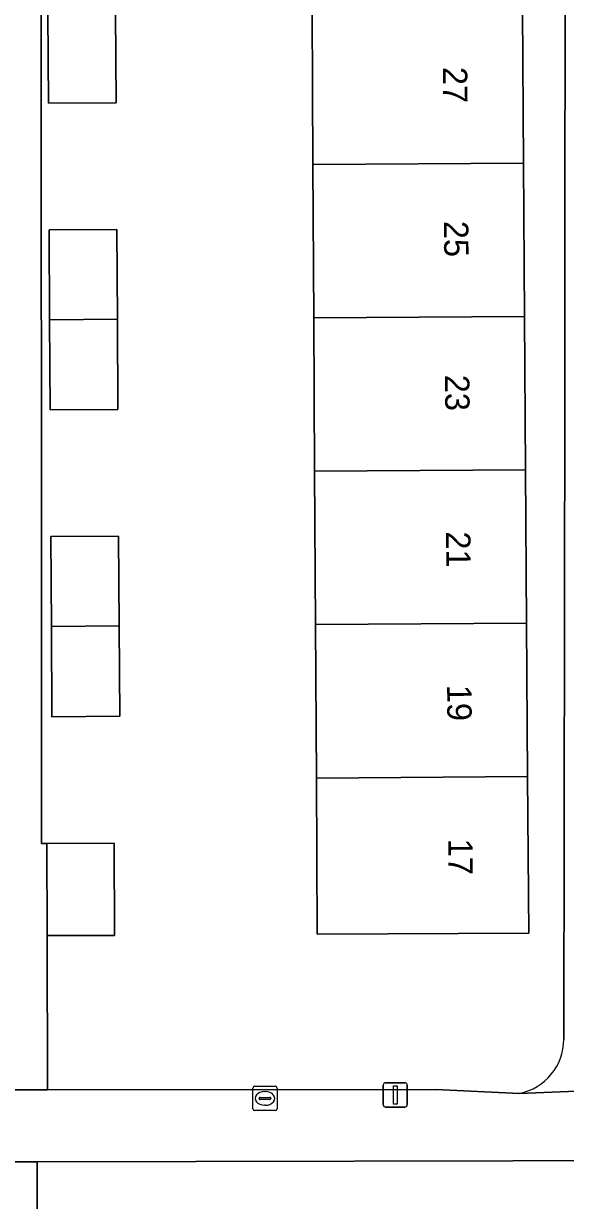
# Model space of a CAD drawing. Extents: x 160732 to 162107, y 387428 to 388479.
# Drawn here: x 161337.54 to 161359.78, y 388133.78 to 388182.13 of the extents above; entities that cross this region are included whole.
import ezdxf

# ---------------------------------------------------------------- set-up
doc = ezdxf.new("R2010")
doc.units = 0
for name, color, linetype in [('IMGEO_Erf', 7, 'Continuous'), ('IMGEO_Kolk', 7, 'Continuous'), ('IMGEO_Lichtmast', 7, 'Continuous'), ('IMGEO_Pand', 7, 'Continuous'), ('IMGEO_Pand_nummerreeks', 7, 'Continuous'), ('IMGEO_Voetpad_open', 7, 'Continuous')]:
    doc.layers.add(name, color=color, linetype=linetype)

msp = doc.modelspace()

# ---------------------------------------------------------------- linework, layer by layer
at = {"layer": 'IMGEO_Erf'}
for points in [[(161357.785, 388215.416), (161338.358, 388215.311), (161338.358, 388211.466), (161341.138, 388211.483), (161341.16, 388207.79), (161341.183, 388204.079), (161338.402, 388204.062), (161338.442, 388198.864), (161341.222, 388198.881), (161341.244, 388195.188), (161341.267, 388191.477), (161338.486, 388191.46), (161338.262, 388191.46), (161338.275, 388148.455), (161338.492, 388148.455), (161341.253, 388148.463), (161341.265, 388144.674), (161338.504, 388144.666), (161338.524, 388138.331), (161354.467, 388138.336), (161357.892, 388138.184)], [(161359.718, 388140.401), (161359.758, 388166.934), (161359.783, 388213.483)], [(161358.017, 388182.701), (161358.059, 388176.4), (161358.102, 388170.1), (161358.145, 388163.799), (161358.188, 388157.498), (161358.231, 388151.198), (161358.275, 388144.768), (161349.595, 388144.724), (161349.559, 388151.139), (161349.523, 388157.439), (161349.487, 388163.74), (161349.451, 388170.041), (161349.415, 388176.341), (161349.379, 388182.642)], [(161386.202, 388135.464), (161364.137, 388135.422), (161338.101, 388135.372), (161338.148, 388110.533), (161345.7, 388110.533), (161345.7, 388113.348), (161350.783, 388113.348), (161355.291, 388113.348), (161355.291, 388110.533), (161358.339, 388110.516), (161358.339, 388113.331), (161363.422, 388113.331), (161367.93, 388113.331), (161367.93, 388110.516), (161370.977, 388110.499), (161370.977, 388113.314), (161376.06, 388113.314), (161380.568, 388113.314), (161380.568, 388110.499), (161383.787, 388110.499), (161383.822, 388113.314), (161388.776, 388113.253), (161388.833, 388124.015)]]:
    msp.add_lwpolyline(points, dxfattribs=at)
for points in [[(161338.557, 388178.859), (161338.535, 388182.568), (161338.513, 388186.263), (161341.293, 388186.28), (161341.315, 388182.587), (161341.338, 388178.876)], [(161341.41, 388166.275), (161338.629, 388166.258), (161338.607, 388169.967), (161338.585, 388173.662), (161341.365, 388173.679), (161341.387, 388169.986)], [(161341.437, 388161.077), (161341.459, 388157.384), (161341.482, 388153.673), (161338.701, 388153.656), (161338.679, 388157.365), (161338.657, 388161.06)]]:
    msp.add_lwpolyline(points, close=True, dxfattribs=at)
msp.add_arc((161357.45, 388140.408), 2.268, 281.2361, 359.8117, dxfattribs=at)
at = {"layer": 'IMGEO_Kolk'}
for p, q in [((161346.948, 388137.55), (161346.948, 388138.402)), ((161347.023, 388138.476), (161347.875, 388138.476)), ((161347.436, 388138.256), (161347.461, 388138.256)), ((161347.949, 388138.402), (161347.949, 388137.55)), ((161347.207, 388137.97), (161347.207, 388137.982)), ((161347.645, 388137.933), (161347.247, 388137.933)), ((161347.25, 388138.019), (161347.648, 388138.019)), ((161347.691, 388137.982), (161347.691, 388137.97)), ((161347.875, 388137.476), (161347.023, 388137.476)), ((161347.459, 388137.696), (161347.434, 388137.696))]:
    msp.add_line(p, q, dxfattribs=at)
for points in [[(161346.948, 388137.55), (161346.948, 388138.402)], [(161347.023, 388138.476), (161347.875, 388138.476)], [(161347.949, 388138.402), (161347.949, 388137.55)], [(161347.875, 388137.476), (161347.023, 388137.476)]]:
    msp.add_lwpolyline(points, dxfattribs=at)
for centre, radius, start, end in [((161347.025, 388138.4), 0.0765, 91.552, 178.448), ((161347.025, 388138.4), 0.0765, 91.552, 178.448), ((161347.873, 388138.4), 0.0765, 1.552, 88.448), ((161347.873, 388138.4), 0.0765, 1.552, 88.448), ((161347.247, 388137.979), 0.0403, 85.8775, 175.7526), ((161347.244, 388137.969), 0.0366, 178.938, 274.7102), ((161347.648, 388137.976), 0.043, 264.8664, 352.4533), ((161347.652, 388137.981), 0.0386, 1.7309, 96.639), ((161347.025, 388137.552), 0.0765, 181.552, 268.448), ((161347.025, 388137.552), 0.0765, 181.552, 268.448), ((161347.873, 388137.552), 0.0765, 271.552, 358.448), ((161347.873, 388137.552), 0.0765, 271.552, 358.448)]:
    msp.add_arc(centre, radius, start, end, dxfattribs=at)
for centre, major_axis, ratio, start_param, end_param in [((161347.435, 388137.976), (-0.387, 0.002), 0.722429, 4.712389, 7.853982), ((161347.46, 388137.976), (-0.39, 0.002), 0.717154, 1.570796, 4.712389)]:
    msp.add_ellipse(centre, major_axis=major_axis, ratio=ratio, start_param=start_param, end_param=end_param, dxfattribs=at)
at = {"layer": 'IMGEO_Lichtmast'}
for p, q in [((161352.302, 388137.72), (161352.302, 388138.52)), ((161352.302, 388138.52), (161352.302, 388137.72)), ((161352.402, 388138.62), (161353.192, 388138.62)), ((161353.192, 388138.62), (161352.402, 388138.62)), ((161353.292, 388138.52), (161353.292, 388137.72)), ((161353.292, 388137.72), (161353.292, 388138.52)), ((161353.192, 388137.62), (161352.402, 388137.62)), ((161352.402, 388137.62), (161353.192, 388137.62))]:
    msp.add_line(p, q, dxfattribs=at)
msp.add_lwpolyline([(161352.722, 388138.495), (161352.872, 388138.495), (161352.872, 388137.745), (161352.722, 388137.745), (161352.722, 388138.495)], dxfattribs=at)
for centre, start, end in [((161352.402, 388138.52), 90, 180), ((161352.402, 388138.52), 90, 180), ((161353.192, 388138.52), 0, 90), ((161353.192, 388138.52), 360, 90), ((161352.402, 388137.72), 180, 270), ((161352.402, 388137.72), 180, 270), ((161353.192, 388137.72), 270, 0), ((161353.192, 388137.72), 270, 0)]:
    msp.add_arc(centre, 0.1, start, end, dxfattribs=at)
at = {"layer": 'IMGEO_Pand'}
for points in [[(161349.379, 388182.642), (161349.415, 388176.341), (161358.059, 388176.4), (161358.017, 388182.701)], [(161338.557, 388178.859), (161341.338, 388178.876), (161341.315, 388182.587), (161338.535, 388182.568)], [(161358.102, 388170.1), (161358.059, 388176.4), (161349.415, 388176.341), (161349.451, 388170.041)], [(161341.365, 388173.679), (161338.585, 388173.662), (161338.607, 388169.967), (161341.387, 388169.986)], [(161338.629, 388166.258), (161341.41, 388166.275), (161341.387, 388169.986), (161338.607, 388169.967)], [(161349.451, 388170.041), (161349.487, 388163.74), (161358.145, 388163.799), (161358.102, 388170.1)], [(161349.487, 388163.74), (161349.523, 388157.439), (161358.188, 388157.498), (161358.145, 388163.799)], [(161341.437, 388161.077), (161338.657, 388161.06), (161338.679, 388157.365), (161341.459, 388157.384)], [(161338.701, 388153.656), (161341.482, 388153.673), (161341.459, 388157.384), (161338.679, 388157.365)], [(161358.231, 388151.198), (161358.188, 388157.498), (161349.523, 388157.439), (161349.559, 388151.139)], [(161349.559, 388151.139), (161349.595, 388144.724), (161358.275, 388144.768), (161358.231, 388151.198)], [(161341.265, 388144.674), (161341.253, 388148.463), (161338.492, 388148.455), (161338.504, 388144.666)]]:
    msp.add_lwpolyline(points, close=True, dxfattribs=at)
at = {"layer": 'IMGEO_Voetpad_open'}
for points in [[(161359.783, 388213.483), (161359.758, 388166.934), (161359.718, 388140.401)], [(161336.847, 388185.258), (161336.864, 388180.096), (161336.875, 388176.492), (161336.887, 388172.652), (161336.904, 388167.491), (161336.915, 388163.887), (161336.927, 388160.047), (161336.945, 388154.885), (161336.956, 388151.281), (161336.968, 388147.441), (161336.971, 388138.331), (161338.524, 388138.331), (161338.504, 388144.666), (161338.492, 388148.455), (161338.275, 388148.455), (161338.262, 388191.46)], [(161386.467, 388138.421), (161364.255, 388138.437), (161357.892, 388138.184), (161354.467, 388138.336), (161338.524, 388138.331), (161336.971, 388138.331), (161314.465, 388138.324)], [(161357.892, 388138.184), (161364.255, 388138.437)], [(161314.867, 388135.328), (161336.803, 388135.37), (161338.101, 388135.372), (161364.137, 388135.422), (161386.202, 388135.464)], [(161338.148, 388110.533), (161338.101, 388135.372), (161336.803, 388135.37), (161336.812, 388130.36)]]:
    msp.add_lwpolyline(points, dxfattribs=at)
msp.add_arc((161357.45, 388140.408), 2.268, 281.2361, 359.8117, dxfattribs=at)

# ---------------------------------------------------------------- texts
at = {"layer": 'IMGEO_Pand_nummerreeks'}
for s, p in [('27', (161354.753, 388180.35)), ('25', (161354.796, 388174.027)), ('23', (161354.839, 388167.703)), ('21', (161354.882, 388161.267)), ('19', (161354.925, 388154.965)), ('17', (161354.969, 388148.642))]:
    msp.add_text(s, height=1, rotation=270.3904, dxfattribs=at).set_placement(p)

doc.saveas('drawing.dxf')
